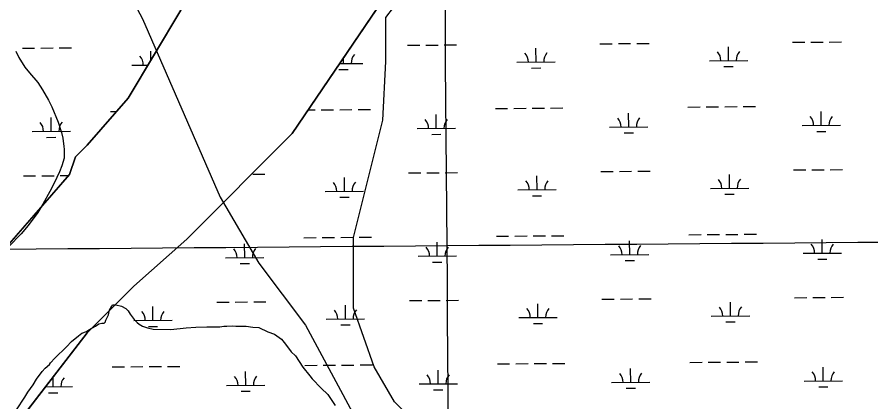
# Model space of a CAD drawing. Extents: x 3540316 to 3578335, y 553172 to 578787.
# Drawn here: x 3569718 to 3571944, y 564428 to 565431 of the extents above; entities that cross this region are included whole.
import ezdxf

# ---------------------------------------------------------------- set-up
doc = ezdxf.new("R2010")
doc.units = 0
for name, color, linetype in [('V-GRID-MAJR', 7, 'Continuous'), ('V-SITE-VEGE', 7, 'Continuous'), ('V-TOPO-SHOR', 7, 'Continuous'), ('V-UTIL-LINE', 7, 'Continuous'), ('V-WETL-SWMP', 7, 'Continuous')]:
    doc.layers.add(name, color=color, linetype=linetype)

msp = doc.modelspace()

# ---------------------------------------------------------------- linework, layer by layer
at = {"layer": 'V-GRID-MAJR'}
for points in [[(3570887.492, 558776.553), (3570839.022, 564835.505), (3570790.536, 570896.3910000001), (3570742.0500000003, 576957.294), (3570742.035, 576959.211)], [(3544475.357, 564634.188), (3549748.1010000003, 564672.917), (3555020.84, 564712.414), (3560293.573, 564752.677), (3565566.3000000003, 564793.708), (3570839.022, 564835.505), (3576111.737, 564878.069)]]:
    msp.add_spline(points, degree=3, dxfattribs=at)
at = {"layer": 'V-SITE-VEGE'}
for p, q in [((3570679.48, 565429.3640000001), (3570794.037, 565582.208)), ((3570679.48, 565314.729), (3570679.48, 565429.3640000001)), ((3570671.843, 565161.885), (3570679.48, 565314.729)), ((3570595.473, 564856.194), (3570671.843, 565161.885)), ((3570595.473, 564672.781), (3570595.473, 564856.194)), ((3569956.022, 564655.0129999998), (3569959.339, 564666.822)), ((3569959.339, 564666.822), (3569964.7970000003, 564677.539)), ((3569964.7970000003, 564677.539), (3569966.97, 564680.748)), ((3569966.97, 564680.748), (3569975.58, 564680.687)), ((3569975.58, 564680.687), (3569990.614, 564677.346)), ((3569990.614, 564677.346), (3570001.332, 564671.884)), ((3570001.332, 564671.8839999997), (3570007.738, 564665.3819999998)), ((3570007.738, 564665.3819999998), (3570013.0500000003, 564656.7349999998)), ((3570648.932, 564519.935), (3570595.473, 564672.781)), ((3569949.464, 564641.0759999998), (3569956.022, 564655.0129999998)), ((3570013.0500000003, 564656.7349999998), (3570023.704, 564642.672)), ((3570023.704, 564642.672), (3570031.177, 564635.0839999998)), ((3569905.164, 564615.591), (3569922.451, 564625.143)), ((3569922.451, 564625.143), (3569931.1040000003, 564631.533)), ((3569931.1040000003, 564631.533), (3569938.648, 564633.63)), ((3569938.648, 564633.63), (3569945.1040000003, 564633.579)), ((3569945.1040000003, 564633.579), (3569948.356, 564636.782)), ((3569948.356, 564636.782), (3569948.37, 564638.9319999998)), ((3569948.37, 564638.9319999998), (3569949.464, 564641.0759999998)), ((3570031.177, 564635.0839999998), (3570036.522, 564630.7399999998)), ((3570036.522, 564630.7399999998), (3570045.089, 564625.2979999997)), ((3570045.089, 564625.2979999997), (3570057.965, 564620.897)), ((3570057.965, 564620.897), (3570073.001, 564617.557)), ((3570119.257, 564617.2109999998), (3570159.091, 564621.2149999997)), ((3570159.091, 564621.2149999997), (3570183.847, 564623.1809999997)), ((3570183.847, 564623.1809999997), (3570212.9, 564624.039)), ((3570212.9, 564624.039), (3570225.811, 564623.943)), ((3570225.811, 564623.943), (3570246.248, 564623.789)), ((3570246.248, 564623.789), (3570257.022, 564625.86)), ((3570257.022, 564625.86), (3570264.5530000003, 564625.802)), ((3570264.5530000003, 564625.802), (3570279.62, 564626.765)), ((3570279.62, 564626.7649999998), (3570288.217, 564625.6239999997)), ((3570288.217, 564625.6239999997), (3570315.11, 564625.4229999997)), ((3570315.11, 564625.4229999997), (3570332.307, 564623.144)), ((3570332.307, 564623.144), (3570348.433, 564621.946)), ((3570348.433, 564621.946), (3570372.02, 564611.0119999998)), ((3569859.757, 564585.8089999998), (3569878.159, 564600.733)), ((3569878.159, 564600.733), (3569886.816, 564607.12)), ((3569886.816, 564607.12), (3569898.6780000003, 564611.335)), ((3569898.6780000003, 564611.335), (3569905.164, 564615.591)), ((3570073.001, 564617.557), (3570119.257, 564617.211)), ((3570372.02, 564611.0119999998), (3570389.182, 564604.4269999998)), ((3570389.182, 564604.4269999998), (3570407.372, 564591.382)), ((3569846.744, 564571.9209999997), (3569859.757, 564585.8089999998)), ((3570407.372, 564591.382), (3570418.032, 564578.3929999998)), ((3570418.032, 564578.3929999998), (3570432.95, 564558.9169999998)), ((3569816.399, 564542.027), (3569846.744, 564571.9209999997)), ((3570432.95, 564558.917), (3570443.622, 564548.0789999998)), ((3569805.551, 564530.2749999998), (3569816.399, 564542.027)), ((3570443.622, 564548.0789999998), (3570462.7660000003, 564518.888)), ((3569783.869, 564507.8439999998), (3569791.463, 564516.3959999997)), ((3569791.463, 564516.3959999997), (3569802.293, 564525.9949999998)), ((3569802.293, 564525.9949999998), (3569805.551, 564530.2749999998)), ((3570462.7660000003, 564518.888), (3570480.8850000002, 564496.162)), ((3570702.3910000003, 564428.2299999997), (3570648.932, 564519.935)), ((3569759.936, 564472.5259999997), (3569768.654, 564487.5210000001)), ((3569768.654, 564487.5210000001), (3569783.869, 564507.8439999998)), ((3570480.8850000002, 564496.162), (3570487.2830000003, 564488.5819999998)), ((3570487.2830000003, 564488.582), (3570510.7630000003, 564463.664)), ((3569745.807, 564453.2660000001), (3569759.936, 564472.5259999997)), ((3569738.18, 564440.415), (3569745.807, 564453.2660000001)), ((3570510.7630000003, 564463.664), (3570527.856, 564447.3969999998)), ((3570527.856, 564447.3969999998), (3570547.009, 564419.284)), ((3569716.416, 564407.2309999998), (3569738.18, 564440.415)), ((3570801.674, 564328.879), (3570702.3910000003, 564428.23))]:
    msp.add_line(p, q, dxfattribs=at)
msp.add_lwpolyline([(3569715.009, 565341.703), (3569722.418, 565325.51), (3569738.3680000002, 565300.649), (3569750.089, 565285.5), (3569772.492, 565260.588), (3569784.18, 565241.136), (3569800.113, 565214.123), (3569808.59, 565196.846), (3569825.505, 565156.914), (3569833.9080000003, 565129.958), (3569837.023, 565114.871), (3569840.086, 565093.334), (3569841.114, 565086.873), (3569840.936, 565063.206), (3569834.3310000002, 565042.816), (3569828.839, 565027.7980000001), (3569814.628, 564997.78), (3569803.71, 564976.348), (3569785.171, 564943.138), (3569772.1010000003, 564921.72), (3569747.1010000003, 564887.483), (3569728.653, 564866.104), (3569696.13, 564833)], dxfattribs=at)
at = {"layer": 'V-TOPO-SHOR'}
for points in [[(3569640.8640085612, 564775.9269880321), (3569854.700013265, 565020.478981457), (3569869.9740150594, 565066.3319789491), (3569900.522015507, 565096.9009783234), (3570007.4400178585, 565219.1769750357), (3570144.906024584, 565448.4439656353), (3570251.824030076, 565631.857957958), (3570312.9200333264, 565738.8499534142), (3570312.9200348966, 565769.4189512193), (3570358.742034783, 565799.9879513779), (3570419.838032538, 565799.9879545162), (3570511.4820315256, 565845.840955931), (3570939.154046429, 566441.9359350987), (3571321.004063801, 567053.3159108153), (3571657.032073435, 567481.281897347)], [(3571931.963997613, 567297.8680018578), (3571504.291995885, 566671.2040032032), (3570984.9769943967, 565937.5480043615), (3570435.112992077, 565127.470006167), (3570160.1809938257, 564852.3500048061), (3570022.714995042, 564730.0740038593), (3569900.522995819, 564607.7980032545), (3569121.5489956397, 563599.0220033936)]]:
    msp.add_lwpolyline(points, dxfattribs=at)
at = {"layer": 'V-UTIL-LINE'}
msp.add_lwpolyline([(3569196.09456942, 567194.8645838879), (3569236.5214885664, 567033.160907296), (3569297.160367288, 566740.0714934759), (3569347.692266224, 566537.9418977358), (3569398.2251651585, 566366.1312413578), (3569438.6510843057, 566285.2794030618), (3569499.289963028, 566214.533544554), (3569559.92884175, 566123.5747264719), (3569681.2075991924, 565971.9770296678), (3569772.1654172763, 565881.0192115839), (3569832.8052959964, 565779.9534137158), (3569903.5501545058, 565678.8886158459), (3569964.189033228, 565577.823817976), (3570045.041871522, 565426.226121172), (3570247.1714672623, 564961.327050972), (3570348.236265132, 564789.516394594), (3570469.5150225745, 564627.8127180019), (3570671.6446183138, 564253.8714658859), (3570984.9459917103, 563657.5876584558)], dxfattribs=at)
at = {"layer": 'V-WETL-SWMP'}
for p, q in [((3570435.112992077, 565127.470006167), (3570984.9769943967, 565937.5480043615)), ((3570144.906024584, 565448.4439656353), (3570007.4400178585, 565219.1769750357)), ((3570735.690508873, 565357.3146583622), (3570767.689557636, 565357.56133465)), ((3570783.689082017, 565357.6846727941), (3570815.6881307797, 565357.9313490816)), ((3570831.687655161, 565358.0546872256), (3570863.686703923, 565358.301363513)), ((3571237.5835890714, 565361.1836834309), (3571269.582637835, 565361.4303597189)), ((3571285.5821622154, 565361.5536978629), (3571317.5812109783, 565361.8003741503)), ((3571333.5807353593, 565361.9237122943), (3571365.5797841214, 565362.1703885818)), ((3571739.4766692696, 565365.0527084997), (3571771.475718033, 565365.2993847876)), ((3571787.4752424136, 565365.4227229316), (3571819.4742911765, 565365.6693992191)), ((3571835.4738155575, 565365.7927373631), (3571867.47286432, 565366.0394136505)), ((3569731.9039063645, 565349.576954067), (3569763.902955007, 565349.8236303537)), ((3569779.9024793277, 565349.9469684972), (3569811.9015279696, 565350.193644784)), ((3569827.901052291, 565350.3169829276), (3569859.9001009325, 565350.5636592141)), ((3570066.997360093, 565318.5072236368), (3570066.818351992, 565341.7284541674)), ((3571070.8824660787, 565313.467228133), (3571070.6049560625, 565349.4661581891)), ((3571572.775546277, 565317.3362532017), (3571572.4980362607, 565353.3351832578)), ((3570568.9893858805, 565309.5982030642), (3570568.874266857, 565324.5315800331)), ((3571020.8839523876, 565313.0817964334), (3571120.880979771, 565313.8526598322)), ((3571522.777032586, 565316.9508215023), (3571622.774059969, 565317.721684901)), ((3570017.097347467, 565305.3440933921), (3570059.2999564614, 565305.6694275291)), ((3570557.1086941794, 565294.075158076), (3570581.107980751, 565294.2601652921)), ((3570558.683878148, 565309.5187593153), (3570618.9878995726, 565309.9836347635)), ((3571059.001774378, 565297.9441831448), (3571083.001060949, 565298.1291903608)), ((3571560.8948545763, 565301.8132082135), (3571584.894141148, 565301.9982154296)), ((3570007.4400178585, 565219.1769750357), (3569900.522015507, 565096.9009783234)), ((3569961.1806146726, 565184.8384756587), (3569977.524639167, 565184.9644695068)), ((3570476.751050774, 565188.8125837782), (3570495.0731914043, 565188.9538266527)), ((3570511.0727157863, 565189.0771647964), (3570543.0717645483, 565189.3238410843)), ((3570559.07128893, 565189.4471792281), (3570591.0703376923, 565189.6938555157)), ((3570607.0698620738, 565189.8171936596), (3570639.0689108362, 565190.0638699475)), ((3570964.9672228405, 565192.5761754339), (3570996.9662716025, 565192.8228517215)), ((3571012.9657959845, 565192.9461898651), (3571044.9648447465, 565193.192866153)), ((3571060.9643691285, 565193.3162042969), (3571092.9634178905, 565193.5628805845)), ((3571108.9629422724, 565193.6862187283), (3571140.9619910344, 565193.9328950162)), ((3571312.664048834, 565144.5130154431), (3571312.386538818, 565180.511945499)), ((3571466.8603030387, 565196.4452005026), (3571498.859351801, 565196.6918767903)), ((3571514.8588761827, 565196.8152149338), (3571546.8579249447, 565197.0618912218)), ((3571562.8574493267, 565197.1852293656), (3571594.8564980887, 565197.4319056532)), ((3571610.8560224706, 565197.555243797), (3571642.8550712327, 565197.801920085)), ((3571814.557129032, 565148.3820405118), (3571814.279619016, 565184.3809705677)), ((3569806.9843595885, 565132.9062919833), (3569806.7068506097, 565168.9052210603)), ((3570810.7709686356, 565140.6439903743), (3570810.49345862, 565176.6429204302)), ((3569756.9858460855, 565132.5208602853), (3569856.982873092, 565133.2917236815)), ((3570760.772454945, 565140.2585586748), (3570860.7694823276, 565141.0294220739)), ((3571262.665535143, 565144.1275837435), (3571362.662562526, 565144.8984471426)), ((3571764.5586153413, 565147.9966088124), (3571864.555642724, 565148.7674722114)), ((3571802.6764373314, 565132.8589955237), (3571826.6757239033, 565133.0440027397)), ((3569795.1036674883, 565117.3832474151), (3569819.102953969, 565117.5682546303)), ((3570160.1809938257, 564852.3500048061), (3570435.112992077, 565127.470006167)), ((3570798.8902769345, 565125.1209453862), (3570822.8895635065, 565125.3059526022)), ((3571300.783357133, 565128.989970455), (3571324.782643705, 565129.1749776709)), ((3569900.522015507, 565096.9009783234), (3569869.9740150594, 565066.3319789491)), ((3569869.9740150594, 565066.3319789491), (3569854.7000132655, 565020.478981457)), ((3570332.3590373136, 565021.5205494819), (3570364.3580860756, 565021.7672257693)), ((3570738.254971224, 565024.649545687), (3570770.2540199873, 565024.8962219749)), ((3570786.253544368, 565025.0195601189), (3570818.252593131, 565025.2662364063)), ((3570834.252117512, 565025.3895745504), (3570866.2511662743, 565025.6362508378)), ((3571240.148051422, 565028.5185707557), (3571272.1471001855, 565028.7652470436)), ((3571288.146624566, 565028.8885851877), (3571320.145673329, 565029.1352614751)), ((3571336.14519771, 565029.2585996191), (3571368.1442464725, 565029.5052759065)), ((3571742.0411316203, 565032.3875958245), (3571774.0401803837, 565032.6342721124)), ((3571790.0397047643, 565032.7576102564), (3571822.038753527, 565033.0042865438)), ((3571838.038277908, 565033.127624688), (3571870.0373266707, 565033.3743009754)), ((3569854.700013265, 565020.478981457), (3569640.8640085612, 564775.9269880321)), ((3569734.4683591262, 565016.9118504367), (3569766.467407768, 565017.1585267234)), ((3569782.466932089, 565017.281864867), (3569814.465980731, 565017.5285411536)), ((3569830.465505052, 565017.6518792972), (3569852.375686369, 565017.8207818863)), ((3570571.553848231, 564976.933090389), (3570571.276338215, 565012.9320204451)), ((3571073.44692843, 564980.8021154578), (3571073.169418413, 565016.8010455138)), ((3571575.340008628, 564984.6711405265), (3571575.0624986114, 565020.6700705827)), ((3570521.55533454, 564976.5476586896), (3570621.5523619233, 564977.3185220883)), ((3571023.4484147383, 564980.4166837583), (3571123.4454421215, 564981.187547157)), ((3571525.3414949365, 564984.2857088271), (3571625.3385223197, 564985.0565722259)), ((3570559.6731565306, 564961.4100454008), (3570583.672443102, 564961.5950526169)), ((3571061.566236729, 564965.2790704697), (3571085.5655233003, 564965.4640776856)), ((3571563.459316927, 564969.1480955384), (3571587.4586034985, 564969.3331027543)), ((3570022.714995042, 564730.0740038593), (3570160.1809938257, 564852.3500048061)), ((3570465.638604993, 564856.04203769), (3570497.6376537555, 564856.2887139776)), ((3570513.637178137, 564856.4120521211), (3570545.636226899, 564856.6587284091)), ((3570561.635751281, 564856.7820665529), (3570593.634800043, 564857.0287428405)), ((3570609.634324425, 564857.1520809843), (3570641.633373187, 564857.3987572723)), ((3570813.3354309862, 564807.9788776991), (3570813.0579209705, 564843.977807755)), ((3570967.531685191, 564859.9110627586), (3570999.5307339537, 564860.1577390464)), ((3571015.530258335, 564860.28107719), (3571047.5293070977, 564860.5277534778)), ((3571063.528831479, 564860.6510916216), (3571095.5278802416, 564860.8977679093)), ((3571111.527404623, 564861.0211060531), (3571143.5264533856, 564861.267782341)), ((3571315.228511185, 564811.847902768), (3571314.9510011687, 564847.8468328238)), ((3571469.4247653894, 564863.7800878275), (3571501.423814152, 564864.0267641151)), ((3571517.4233385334, 564864.1501022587), (3571549.422387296, 564864.3967785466)), ((3571565.4219116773, 564864.5201166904), (3571597.42096044, 564864.766792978)), ((3571613.4204848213, 564864.8901311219), (3571645.419533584, 564865.1368074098)), ((3571817.121591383, 564815.7169278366), (3571816.844081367, 564851.7158578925)), ((3570311.442350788, 564804.1098526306), (3570311.1648407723, 564840.1087826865)), ((3570261.4438370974, 564803.7244209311), (3570361.44086448, 564804.4952843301)), ((3570763.3369172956, 564807.5934459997), (3570863.3339446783, 564808.3643093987)), ((3571265.229997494, 564811.4624710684), (3571365.2270248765, 564812.2333344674)), ((3571767.123077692, 564815.3314961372), (3571867.120105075, 564816.1023595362)), ((3571805.240899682, 564800.1938828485), (3571829.240186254, 564800.3788900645)), ((3570299.5616590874, 564788.5868076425), (3570323.5609456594, 564788.7718148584)), ((3570801.4547392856, 564792.455832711), (3570825.4540258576, 564792.640839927)), ((3571303.347819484, 564796.3248577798), (3571327.347106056, 564796.5098649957)), ((3569900.522995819, 564607.7980032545), (3570022.714995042, 564730.0740038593)), ((3570238.9263533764, 564688.1154079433), (3570270.92540214, 564688.3620842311)), ((3570286.9249265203, 564688.4854223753), (3570318.9239752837, 564688.7320986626)), ((3570334.9234996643, 564688.8554368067), (3570366.9225484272, 564689.1021130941)), ((3570740.8194335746, 564691.9844330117), (3570772.818482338, 564692.2311092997)), ((3570788.8180067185, 564692.3544474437), (3570820.817055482, 564692.6011237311)), ((3570836.8165798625, 564692.7244618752), (3570868.8156286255, 564692.9711381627)), ((3571242.7125137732, 564695.8534580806), (3571274.711562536, 564696.1001343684)), ((3571290.711086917, 564696.2234725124), (3571322.71013568, 564696.4701487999)), ((3571338.709660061, 564696.593486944), (3571370.7087088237, 564696.8401632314)), ((3571577.904470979, 564652.0060278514), (3571577.626960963, 564688.0049579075)), ((3571744.6055939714, 564699.7224831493), (3571776.6046427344, 564699.9691594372)), ((3571792.6041671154, 564700.0924975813), (3571824.6032158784, 564700.3391738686)), ((3571840.6027402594, 564700.4625120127), (3571872.601789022, 564700.7091883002)), ((3570072.225230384, 564640.3989526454), (3570071.947720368, 564676.3978827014)), ((3570574.1183105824, 564644.2679777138), (3570573.840800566, 564680.26690777)), ((3571076.0113907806, 564648.1370027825), (3571075.7338807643, 564684.1359328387)), ((3570524.119796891, 564643.8825460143), (3570624.116824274, 564644.6534094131)), ((3571026.0128770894, 564647.7515710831), (3571126.0099044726, 564648.5224344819)), ((3571527.9059572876, 564651.6205961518), (3571627.902984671, 564652.3914595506)), ((3570022.226716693, 564640.0135209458), (3570122.2237440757, 564640.7843843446)), ((3570060.344538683, 564624.8759076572), (3570084.343825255, 564625.0609148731)), ((3570562.2376188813, 564628.7449327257), (3570586.2369054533, 564628.9299399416)), ((3571064.1306990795, 564632.6139577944), (3571088.1299856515, 564632.7989650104)), ((3571566.0237792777, 564636.4829828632), (3571590.0230658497, 564636.6679900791)), ((3569121.5489956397, 563599.0220033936), (3569900.522995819, 564607.7980032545)), ((3571471.9892277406, 564531.1149751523), (3571503.988276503, 564531.3616514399)), ((3571519.9878008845, 564531.4849895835), (3571551.986849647, 564531.7316658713)), ((3571567.9863740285, 564531.8550040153), (3571599.9854227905, 564532.1016803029)), ((3571615.9849471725, 564532.2250184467), (3571647.9839959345, 564532.4716947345)), ((3569966.3099871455, 564519.5078999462), (3569998.3090359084, 564519.7545762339)), ((3570014.3085602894, 564519.8779143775), (3570046.3076090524, 564520.1245906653)), ((3570062.3071334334, 564520.2479288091), (3570094.306182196, 564520.4946050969)), ((3570110.3057065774, 564520.6179432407), (3570142.30475534, 564520.8646195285)), ((3570468.2030673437, 564523.3769250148), (3570500.2021161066, 564523.6236013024)), ((3570516.2016404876, 564523.746939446), (3570548.2006892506, 564523.9936157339)), ((3570564.2002136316, 564524.1169538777), (3570596.199262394, 564524.3636301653)), ((3570612.1987867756, 564524.4869683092), (3570644.197835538, 564524.7336445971)), ((3570815.899893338, 564475.313765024), (3570815.6223833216, 564511.3126950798)), ((3570970.096147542, 564527.2459500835), (3571002.095196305, 564527.4926263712)), ((3571018.094720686, 564527.6159645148), (3571050.093769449, 564527.8626408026)), ((3571066.09329383, 564527.9859789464), (3571098.0923425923, 564528.232655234)), ((3571114.091866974, 564528.355993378), (3571146.0909157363, 564528.6026696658)), ((3571317.792973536, 564479.1827900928), (3571317.5154635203, 564515.1817201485)), ((3571819.6860537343, 564483.0518151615), (3571819.4085437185, 564519.0507452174)), ((3569812.1137329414, 564467.5757148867), (3569811.9173315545, 564493.0531368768)), ((3570314.0068131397, 564471.4447399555), (3570313.7293031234, 564507.4436700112)), ((3569792.124748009, 564467.4216225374), (3569862.112246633, 564467.9611465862)), ((3570264.008299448, 564471.0593082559), (3570364.0053268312, 564471.8301716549)), ((3570765.9013796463, 564474.9283333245), (3570865.89840703, 564475.6991967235)), ((3571267.7944598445, 564478.7973583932), (3571367.791487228, 564479.5682217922)), ((3571769.687540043, 564482.6663834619), (3571869.6845674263, 564483.4372468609)), ((3571807.8053620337, 564467.5287701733), (3571831.8046486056, 564467.7137773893)), ((3569800.2330412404, 564452.0526698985), (3569824.2323278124, 564452.2376771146)), ((3570302.1261214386, 564455.9216949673), (3570326.1254080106, 564456.1067021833)), ((3570804.019201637, 564459.7907200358), (3570828.0184882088, 564459.9757272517)), ((3571305.912281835, 564463.6597451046), (3571329.911568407, 564463.8447523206))]:
    msp.add_line(p, q, dxfattribs=at)
for centre, radius, start, end in [((3570624.2270197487, 565310.4988397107), 35.24628790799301, 139.66985351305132, 181.21351184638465), ((3571015.6375120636, 565313.5161696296), 35.24628790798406, 359.66985650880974, 41.2135148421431), ((3571126.120099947, 565314.3678647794), 35.24628790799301, 139.66985351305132, 181.21351184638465), ((3571517.530592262, 565317.3851946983), 35.24628790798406, 359.66985650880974, 41.2135148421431), ((3571628.0131801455, 565318.2368898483), 35.24628790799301, 139.66985351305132, 181.21351184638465), ((3570011.8509071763, 565305.7784665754), 35.24628790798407, 359.6698565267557, 41.21351486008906), ((3569751.739405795, 565132.9552334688), 35.24628790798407, 359.6698565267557, 41.21351486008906), ((3569862.2219932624, 565133.8069286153), 35.246287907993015, 139.66985349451, 181.21351182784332), ((3570755.526014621, 565140.6929318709), 35.24628790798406, 359.66985650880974, 41.2135148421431), ((3570866.0086025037, 565141.5446270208), 35.24628790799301, 139.66985351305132, 181.21351184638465), ((3571257.419094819, 565144.5619569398), 35.24628790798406, 359.66985650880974, 41.2135148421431), ((3571367.9016827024, 565145.4136520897), 35.24628790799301, 139.66985351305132, 181.21351184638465), ((3571759.3121750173, 565148.4309820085), 35.24628790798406, 359.66985650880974, 41.2135148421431), ((3571869.7947629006, 565149.2826771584), 35.24628790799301, 139.66985351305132, 181.21351184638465), ((3570516.308894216, 564976.9820318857), 35.24628790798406, 359.66985650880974, 41.2135148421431), ((3570626.7914821, 564977.8337270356), 35.24628790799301, 139.66985351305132, 181.21351184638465), ((3571018.2019744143, 564980.8510569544), 35.24628790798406, 359.66985650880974, 41.2135148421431), ((3571128.684562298, 564981.7027521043), 35.24628790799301, 139.66985351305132, 181.21351184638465), ((3571520.0950546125, 564984.7200820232), 35.24628790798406, 359.66985650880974, 41.2135148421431), ((3571630.577642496, 564985.5717771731), 35.24628790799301, 139.66985351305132, 181.21351184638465), ((3570256.1973967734, 564804.1587941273), 35.24628790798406, 359.66985650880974, 41.2135148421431), ((3570366.6799846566, 564805.0104892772), 35.24628790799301, 139.66985351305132, 181.21351184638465), ((3570758.0904769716, 564808.0278191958), 35.24628790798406, 359.66985650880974, 41.2135148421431), ((3570868.573064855, 564808.8795143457), 35.24628790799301, 139.66985351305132, 181.21351184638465), ((3571259.98355717, 564811.8968442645), 35.24628790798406, 359.66985650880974, 41.2135148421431), ((3571370.466145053, 564812.7485394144), 35.24628790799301, 139.66985351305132, 181.21351184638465), ((3571761.8766373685, 564815.7658693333), 35.24628790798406, 359.66985650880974, 41.2135148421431), ((3571872.3592252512, 564816.6175644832), 35.24628790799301, 139.66985351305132, 181.21351184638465), ((3570518.873356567, 564644.3169192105), 35.24628790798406, 359.66985650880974, 41.2135148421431), ((3570629.3559444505, 564645.1686143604), 35.24628790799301, 139.66985351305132, 181.21351184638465), ((3571020.766436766, 564648.1859442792), 35.24628790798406, 359.66985650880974, 41.2135148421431), ((3571131.2490246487, 564649.0376394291), 35.24628790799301, 139.66985351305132, 181.21351184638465), ((3571522.659516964, 564652.054969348), 35.24628790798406, 359.66985650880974, 41.2135148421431), ((3571633.142104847, 564652.9066644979), 35.24628790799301, 139.66985351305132, 181.21351184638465), ((3570016.980276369, 564640.4478941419), 35.24628790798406, 359.66985650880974, 41.2135148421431), ((3570127.4628642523, 564641.2995892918), 35.24628790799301, 139.66985351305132, 181.21351184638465), ((3569867.3513668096, 564468.4763515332), 35.24628790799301, 139.66985351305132, 181.21351184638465), ((3570258.7618591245, 564471.493681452), 35.24628790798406, 359.66985650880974, 41.2135148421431), ((3570369.244447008, 564472.3453766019), 35.24628790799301, 139.66985351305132, 181.21351184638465), ((3570760.654939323, 564475.3627065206), 35.24628790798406, 359.66985650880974, 41.2135148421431), ((3570871.137527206, 564476.2144016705), 35.24628790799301, 139.66985351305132, 181.21351184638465), ((3571262.5480195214, 564479.2317315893), 35.24628790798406, 359.66985650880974, 41.2135148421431), ((3571373.030607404, 564480.0834267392), 35.24628790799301, 139.66985351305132, 181.21351184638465), ((3571764.4410997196, 564483.1007566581), 35.24628790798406, 359.66985650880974, 41.2135148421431), ((3571874.9236876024, 564483.952451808), 35.24628790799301, 139.66985351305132, 181.21351184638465)]:
    msp.add_arc(centre, radius, start, end, dxfattribs=at)

doc.saveas('drawing.dxf')
